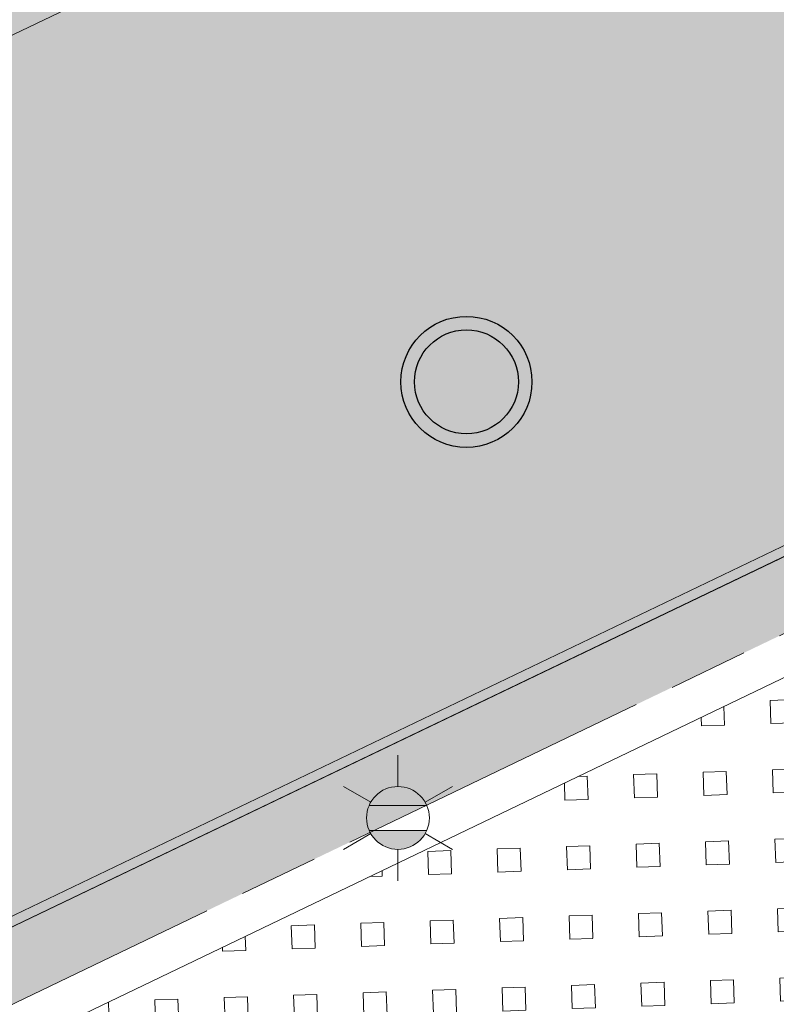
# Model space of a CAD drawing. Header units: metres. Extents: x 163628 to 167676, y 402708 to 405373.
# Tile 397 of 656: x 166370.64 to 166374.45, y 404360.4 to 404365.36. Entities that reach past the tile are written whole.
import ezdxf
from ezdxf.enums import TextEntityAlignment as Align

# ---------------------------------------------------------------- set-up
doc = ezdxf.new("R2010")
doc.units = ezdxf.units.M
doc.linetypes.add('X-CA190022.004-UO-DWM_Snelfietsroute$0$VH-OPSLUITBAND_150X250', pattern=[24, 16, -2, 4, -2])
doc.layers.get('0').update_dxf_attribs({"lineweight": 25})
for name, color, linetype, lineweight, transparency in [('X-CA190022.004-UO-ARC_Arcering$0$N-WE-VH-VERHARDING-FIETSSTRAAT_GRIJS-A', 251, 'Continuous', 0, 0.5), ('X-CA190022.004-UO-ARC_Arcering$0$N-WE-VH-VERHARDING-FIETSSTRAAT_ROOD-A', 13, 'Continuous', 0, 0.5), ('X-CA190022.004-UO-ARC_Arcering$0$N-WE-VH-VERHARDING_GRASBETONSTEEN-A-50 TTE PLATEN', 7, 'Continuous', 18, 0.5)]:
    doc.layers.add(name, color=color, linetype=linetype, lineweight=lineweight, transparency=transparency)
for name, color, linetype, lineweight in [('X-CA190022.004-UO-BGT_Ondergrond$0$GE_314_WGDRijbaanLokaleweg_Vlak_GEM', 253, 'Continuous', 9), ('X-CA190022.004-UO-BGT_Ondergrond$0$GE_479_BTDGroenvoorziening_grasenkruida_GEM', 253, 'Continuous', 9), ('X-CA190022.004-UO-BGT_Ondergrond$0$GE_861_PALLichtmast_Punt_GEM', 253, 'Continuous', 9), ('X-CA190022.004-UO-DWM_Snelfietsroute$0$N-WE-VH-KANTOPSLUITING_ACHTERKANTBAND-G', 7, 'Continuous', 18), ('X-CA190022.004-UO-DWM_Snelfietsroute$0$N-WE-VH-KANTOPSLUITING_OPSLUITBAND_200X250-G', 7, 'X-CA190022.004-UO-DWM_Snelfietsroute$0$VH-OPSLUITBAND_150X250', 18), ('X-CA190022.004-UO-DWM_Snelfietsroute$0$N-WE-VH-VERHARDING-G', 7, 'Continuous', 18), ('X-CA190022.004-UO-WHM_Putten en kolken combi$0$N-WE-RI-PUT_BETON ASFALT-S', 251, 'Continuous', 25)]:
    doc.layers.add(name, color=color, linetype=linetype, lineweight=lineweight)
doc.styles.add('X-CA190022.004-UO-BGT_Ondergrond$0$NLCS-ISO', font='NLCS-ISO.ttf')

# ---------------------------------------------------------------- blocks, each defined once
blk = doc.blocks.new('X-CA190022.004-UO-BGT_Ondergrond$0$N-SIE-WEG_LICHTMAST-SO')
h = blk.add_hatch(color=256)
h.paths.add_polyline_path([(1.163, 0.5, 0.658505), (-1.163, 0.5)])
h.paths.add_polyline_path([(-1.163, -0.5, 0.658505), (1.163, -0.5)])
at = {"flags": 128}
for points in [[(0, 1.266), (0, 2.531)], [(-2.192, 1.266), (-1.096, 0.633)], [(1.096, 0.633), (2.192, 1.266)], [(-1.163, 0.5), (1.163, 0.5)], [(-2.192, -1.266), (-1.096, -0.633)], [(-1.163, -0.5), (1.163, -0.5)], [(2.192, -1.266), (1.096, -0.633)], [(0, -1.266), (0, -2.531)]]:
    blk.add_lwpolyline(points, dxfattribs=at)
at = {"ltscale": 0.5}
blk.add_circle((0, 0), 1.266, dxfattribs=at)
at = {"style": 'X-CA190022.004-UO-BGT_Ondergrond$0$NLCS-ISO'}
blk.add_attdef('TYPE', text='', height=1.8, dxfattribs=at).set_placement((0, 2.531), align=Align.BOTTOM_CENTER)
blk = doc.blocks.new('X-CA190022.004-UO-BGT_Ondergrond$0$IMGEOLichtmastpaal')
at = {"xscale": 5, "yscale": 5, "zscale": 5}
blk.add_blockref('X-CA190022.004-UO-BGT_Ondergrond$0$N-SIE-WEG_LICHTMAST-SO', (0.04, 6.39), dxfattribs=at)
blk = doc.blocks.new('X-CA190022.004-UO-WHM_Putten en kolken combi$0$N-SRI-PUT_BETON-SO ASFALT')
at = {"lineweight": -3}
for radius in [2, 1.588]:
    blk.add_circle((0, 0), radius, dxfattribs=at)

msp = doc.modelspace()

# ---------------------------------------------------------------- hatches: boundary and pattern name
at = {"layer": 'X-CA190022.004-UO-ARC_Arcering$0$N-WE-VH-VERHARDING-FIETSSTRAAT_GRIJS-A'}
h = msp.add_hatch(color=256, dxfattribs=at)
h.dxf.hatch_style = 1
h.paths.add_polyline_path([(166378.5521, 404369.0932), (166383.0593, 404371.2576), (166387.5666, 404373.4221), (166392.0738, 404375.5865), (166393.0488, 404376.0547), (166392.8757, 404376.4153), (166391.9006, 404375.9471), (166387.3934, 404373.7826), (166382.8862, 404371.6182), (166378.3789, 404369.4537), (166373.8717, 404367.2893), (166369.3645, 404365.1248), (166364.8572, 404362.9604), (166360.35, 404360.7959), (166355.8428, 404358.6315), (166351.3355, 404356.467), (166347.1165, 404354.441), (166347.2897, 404354.0804), (166351.5087, 404356.1064), (166356.0159, 404358.2709), (166360.5232, 404360.4353), (166365.0304, 404362.5998), (166369.5376, 404364.7643), (166374.0449, 404366.9287)])
h = msp.add_hatch(color=256, dxfattribs=at)
h.dxf.hatch_style = 1
h.paths.add_polyline_path([(166375.9842, 404363.4227), (166371.477, 404361.2582), (166366.9697, 404359.0938), (166362.4625, 404356.9293), (166357.9553, 404354.7649), (166353.448, 404352.6004), (166349.0212, 404350.4746), (166349.1944, 404350.114), (166353.6212, 404352.2399), (166358.1284, 404354.4043), (166362.6357, 404356.5688), (166367.1429, 404358.7332), (166371.6501, 404360.8977), (166376.1574, 404363.0621), (166380.6646, 404365.2266), (166381.6794, 404365.7139), (166385.1718, 404367.391), (166389.6791, 404369.5555), (166394.1863, 404371.7199), (166394.9535, 404372.0884), (166394.7804, 404372.4489), (166394.0131, 404372.0805), (166389.5059, 404369.9161), (166384.9987, 404367.7516), (166381.5062, 404366.0745), (166380.4914, 404365.5871)])
at = {"layer": 'X-CA190022.004-UO-ARC_Arcering$0$N-WE-VH-VERHARDING-FIETSSTRAAT_ROOD-A'}
h = msp.add_hatch(color=256, dxfattribs=at)
h.dxf.hatch_style = 1
h.paths.add_polyline_path([(166384.9987, 404367.7516), (166389.5059, 404369.9161), (166394.0131, 404372.0805), (166394.7804, 404372.4489), (166393.0488, 404376.0547), (166392.0738, 404375.5865), (166387.5666, 404373.4221), (166383.0593, 404371.2576), (166378.5521, 404369.0932), (166374.0449, 404366.9287), (166369.5376, 404364.7643), (166365.0304, 404362.5998), (166360.5232, 404360.4353), (166356.0159, 404358.2709), (166351.5087, 404356.1064), (166347.2897, 404354.0804), (166349.0212, 404350.4746), (166353.448, 404352.6004), (166357.9553, 404354.7649), (166362.4625, 404356.9293), (166366.9697, 404359.0938), (166371.477, 404361.2582), (166375.9842, 404363.4227), (166380.4914, 404365.5871), (166381.5062, 404366.0745)])
at = {"layer": 'X-CA190022.004-UO-ARC_Arcering$0$N-WE-VH-VERHARDING_GRASBETONSTEEN-A-50 TTE PLATEN'}
h = msp.add_hatch(dxfattribs=at)
h.set_pattern_fill('AVH-GRASBETONSTEEN_04', color=256, scale=0.175, angle=2, pattern_type=2)
h.set_pattern_definition([(2, (0, 0), (-0.01221482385, 0.34978678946), [0.1166666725, -0.2333333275]), (2, (-0.00407, 0.1166), (-0.01221482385, 0.34978678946), [0.1166666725, -0.2333333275]), (92, (0, 0), (-0.34978678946, -0.01221482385), [0.1166666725, -0.2333333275]), (92, (0.1166, 0.00407), (-0.34978678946, -0.01221482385), [0.1166666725, -0.2333333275])])
h.paths.add_polyline_path([(166371.7533, 404358.063), (166378.0634, 404361.0932), (166377.0245, 404363.2567), (166376.2439, 404362.8818), (166371.7367, 404360.7174), (166370.7144, 404360.2264)])

# ---------------------------------------------------------------- linework, layer by layer
at = {"layer": 'X-CA190022.004-UO-BGT_Ondergrond$0$GE_314_WGDRijbaanLokaleweg_Vlak_GEM', "flags": 128}
msp.add_lwpolyline([(166395.93, 404372.931), (166347.44, 404349.677), (166346.785, 404349.363), (166343.066, 404348.641)], dxfattribs=at)
at = {"layer": 'X-CA190022.004-UO-BGT_Ondergrond$0$GE_479_BTDGroenvoorziening_grasenkruida_GEM', "flags": 128}
msp.add_lwpolyline([(166347.44, 404349.677), (166395.93, 404372.931), (166396.473, 404373.191), (166397.512, 404374.011), (166399.016, 404373.577), (166400.074, 404373.506), (166401.718, 404374.067), (166403.307, 404375.13), (166404.339, 404376.166), (166404.857, 404377.393), (166405.425, 404377.532), (166406.172, 404377.889), (166407.485, 404378.518), (166446.798, 404397.341)], dxfattribs=at)
at = {"layer": 'X-CA190022.004-UO-DWM_Snelfietsroute$0$N-WE-VH-KANTOPSLUITING_ACHTERKANTBAND-G', "ltscale": 0.2, "flags": 128}
msp.add_lwpolyline([(166459.1772, 404402.7078), (166270.4232, 404312.0649)], dxfattribs=at)
at = {"layer": 'X-CA190022.004-UO-DWM_Snelfietsroute$0$N-WE-VH-KANTOPSLUITING_OPSLUITBAND_200X250-G', "ltscale": 0.1, "flags": 128}
msp.add_lwpolyline([(166515.1916, 404426.924), (166514.4973, 404426.3888), (166513.5852, 404425.7487), (166513.491, 404425.6864), (166512.6334, 404425.1492), (166511.6585, 404424.6014), (166510.8893, 404424.213), (166478.7814, 404408.7687), (166478.1585, 404408.4818), (166477.1143, 404408.0564), (166476.7091, 404407.9091), (166476.0375, 404407.6859), (166474.9526, 404407.3789), (166474.5562, 404407.2827), (166465.8372, 404405.2588), (166465.211, 404405.1069), (166464.3105, 404404.8654), (166463.4182, 404404.5984), (166462.5316, 404404.3054), (166462.4016, 404404.26), (166461.6586, 404403.9888), (166460.792, 404403.6463), (166459.936, 404403.2793), (166459.0919, 404402.8887), (166270.3353, 404312.2446), (166269.8575, 404312.0062), (166269.0849, 404311.5811), (166268.3361, 404311.1189), (166267.6114, 404310.6199), (166266.9119, 404310.0849), (166266.342, 404309.6058), (166266.2443, 404309.5194), (166265.5992, 404308.9148), (166264.988, 404308.2818), (166264.4092, 404307.619), (166263.8643, 404306.9281), (166263.3526, 404306.208), (166263.2099, 404305.9928), (166262.7667, 404305.3393), (166262.1, 404304.4413), (166261.3883, 404303.5766), (166260.6343, 404302.7486), (166260.5068, 404302.6219)], dxfattribs=at)
at = {"layer": 'X-CA190022.004-UO-DWM_Snelfietsroute$0$N-WE-VH-VERHARDING-G', "flags": 128}
msp.add_lwpolyline([(166256.5613, 404305.0357, -0.057933), (166263.7379, 404313.0945, -0.070066), (166268.3802, 404316.1867), (166457.1895, 404406.8562), (166457.1898, 404406.8563)], format="xyb", dxfattribs=at)
msp.add_lwpolyline([(166458.9211, 404403.2504), (166270.1594, 404312.6038)], dxfattribs=at)

# ---------------------------------------------------------------- block references
at = {"layer": 'X-CA190022.004-UO-BGT_Ondergrond$0$GE_861_PALLichtmast_Punt_GEM', "xscale": 0.025, "yscale": 0.025, "zscale": 0.025}
msp.add_blockref('X-CA190022.004-UO-BGT_Ondergrond$0$IMGEOLichtmastpaal', (166372.548, 404361.175), dxfattribs=at)
at = {"layer": 'X-CA190022.004-UO-WHM_Putten en kolken combi$0$N-WE-RI-PUT_BETON ASFALT-S', "xscale": 0.165, "yscale": 0.165, "zscale": 0.165, "rotation": 205.65}
msp.add_blockref('X-CA190022.004-UO-WHM_Putten en kolken combi$0$N-SRI-PUT_BETON-SO ASFALT', (166372.894, 404363.531), dxfattribs=at)

doc.saveas('drawing.dxf')
